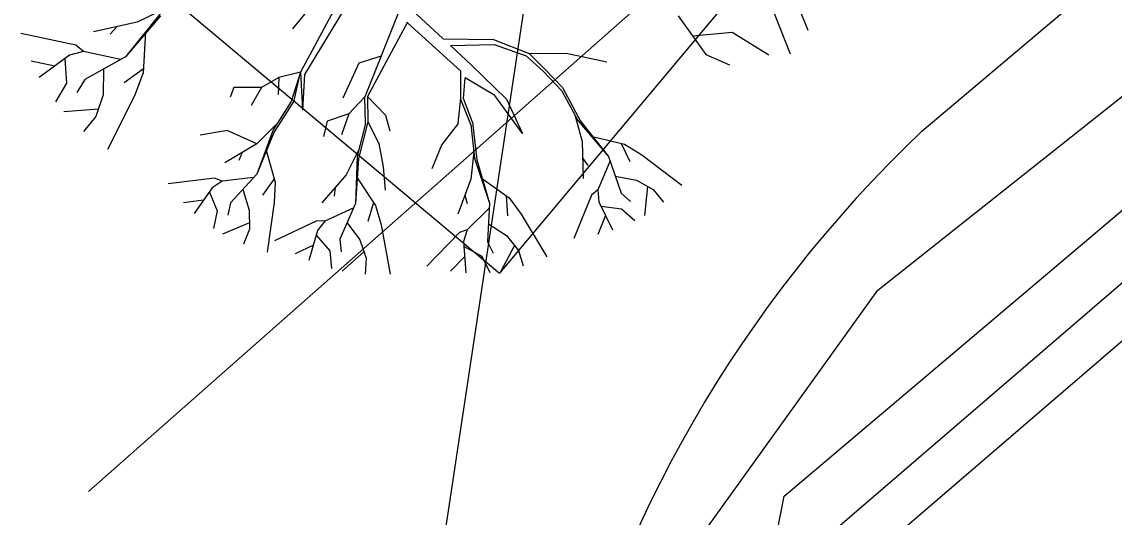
# Model space of a CAD drawing. Extents: x -438233 to -437334, y -1133133 to -1132623.
# Drawn here: x -438087.09 to -438079.61, y -1133022.09 to -1133018.7 of the extents above; entities that cross this region are included whole.
import ezdxf

# ---------------------------------------------------------------- set-up
doc = ezdxf.new("R2010")
doc.units = 0
for name, color, linetype in [('Vrstva 1', 7, 'Continuous'), ('Vrstva 11', 7, 'Continuous'), ('Vrstva 40', 7, 'Continuous'), ('Vrstva 53', 7, 'Continuous'), ('Vrstva 55', 7, 'Continuous'), ('Vrstva 7', 7, 'Continuous')]:
    doc.layers.add(name, color=color, linetype=linetype)

msp = doc.modelspace()

# ---------------------------------------------------------------- linework, layer by layer
at = {"layer": 'Vrstva 1'}
for p, q in [((-438096.846, -1133009.51), (-438083.8202, -1133020.4226)), ((-438080.281, -1133016.198), (-438083.8202, -1133020.4226)), ((-438086.0982, -1133018.6065), (-438086.3017, -1133018.7058)), ((-438085.1343, -1133018.6258), (-438085.2391, -1133018.7504)), ((-438084.9405, -1133018.5963), (-438085.1825, -1133019.0466)), ((-438084.8839, -1133018.6149), (-438085.1554, -1133019.0641)), ((-438084.5076, -1133018.6264), (-438084.7424, -1133019.2152)), ((-438084.4468, -1133018.5969), (-438084.206, -1133018.819)), ((-438081.9711, -1133018.5637), (-438081.829, -1133018.9226)), ((-438081.7712, -1133018.6065), (-438081.7098, -1133018.76)), ((-438086.3017, -1133018.7058), (-438086.6003, -1133018.7703)), ((-438086.1386, -1133018.639), (-438086.3824, -1133018.9418)), ((-438086.141, -1133018.6619), (-438086.3824, -1133018.9418)), ((-438084.4498, -1133018.7058), (-438084.7249, -1133019.2146)), ((-438082.5979, -1133018.6613), (-438082.4064, -1133018.9262)), ((-438086.4384, -1133018.7347), (-438086.4866, -1133018.7871)), ((-438086.2457, -1133018.7709), (-438086.2614, -1133019.0526)), ((-438084.4504, -1133018.7082), (-438084.0855, -1133019.0406)), ((-438082.4997, -1133018.7973), (-438082.2264, -1133018.7727)), ((-438082.2264, -1133018.7727), (-438081.9765, -1133018.9274)), ((-438086.7208, -1133018.8624), (-438087.0976, -1133018.7829)), ((-438084.206, -1133018.819), (-438083.8622, -1133018.8238)), ((-438083.8622, -1133018.8238), (-438083.6183, -1133018.9202)), ((-438086.7653, -1133018.9316), (-438086.9724, -1133019.0839)), ((-438086.6696, -1133018.9045), (-438086.7653, -1133018.9316)), ((-438086.6696, -1133018.9045), (-438086.7208, -1133018.8624)), ((-438086.4161, -1133018.9599), (-438086.6696, -1133018.9045)), ((-438084.156, -1133018.8654), (-438083.858, -1133018.8582)), ((-438084.156, -1133018.8654), (-438084.0115, -1133018.9984)), ((-438083.858, -1133018.8582), (-438083.637, -1133018.9352)), ((-438083.6183, -1133018.9202), (-438083.3631, -1133018.9172)), ((-438083.6183, -1133018.9202), (-438083.5082, -1133019.0285)), ((-438083.3631, -1133018.9172), (-438083.0861, -1133018.9762)), ((-438082.4064, -1133018.9262), (-438082.2444, -1133018.9972)), ((-438086.8659, -1133019.0051), (-438087.0284, -1133018.9725)), ((-438086.7966, -1133018.9569), (-438086.7864, -1133019.1231)), ((-438086.3824, -1133018.9418), (-438086.6612, -1133019.0972)), ((-438084.7839, -1133018.9858), (-438084.8923, -1133019.226)), ((-438084.6316, -1133018.9364), (-438084.7839, -1133018.9858)), ((-438084.0115, -1133018.9984), (-438083.7731, -1133019.2326)), ((-438083.637, -1133018.9352), (-438083.5208, -1133019.0406)), ((-438086.5323, -1133019.0249), (-438086.5347, -1133019.2013)), ((-438086.259, -1133019.0243), (-438086.392, -1133019.1201)), ((-438086.2614, -1133019.0526), (-438086.3204, -1133019.2092)), ((-438085.1825, -1133019.0466), (-438085.3318, -1133019.0845)), ((-438085.1825, -1133019.0466), (-438085.2469, -1133019.2471)), ((-438085.2264, -1133019.2411), (-438085.1825, -1133019.0466)), ((-438085.1825, -1133019.0466), (-438085.1686, -1133019.3067)), ((-438085.1554, -1133019.0641), (-438085.1686, -1133019.3067)), ((-438084.0849, -1133019.226), (-438084.0855, -1133019.0406)), ((-438083.3932, -1133019.1742), (-438083.5208, -1133019.0406)), ((-438083.5082, -1133019.0285), (-438083.389, -1133019.1532)), ((-438086.7864, -1133019.1231), (-438086.8622, -1133019.2495)), ((-438086.6612, -1133019.0972), (-438086.7153, -1133019.1863)), ((-438085.6401, -1133019.152), (-438085.6647, -1133019.2188)), ((-438085.451, -1133019.1514), (-438085.6401, -1133019.152)), ((-438085.451, -1133019.1514), (-438085.5221, -1133019.276)), ((-438085.3318, -1133019.0845), (-438085.451, -1133019.1514)), ((-438085.3318, -1133019.0845), (-438085.336, -1133019.1995)), ((-438084.0681, -1133019.2284), (-438084.056, -1133019.0851)), ((-438083.8532, -1133019.2061), (-438084.056, -1133019.0851)), ((-438083.389, -1133019.1532), (-438083.2661, -1133019.3825)), ((-438086.5347, -1133019.2013), (-438086.5841, -1133019.3518)), ((-438086.3204, -1133019.2092), (-438086.5052, -1133019.5758)), ((-438084.7424, -1133019.2152), (-438084.8526, -1133019.3326)), ((-438084.7388, -1133019.3994), (-438084.7424, -1133019.2152)), ((-438084.7249, -1133019.2146), (-438084.6009, -1133019.341)), ((-438084.7249, -1133019.2146), (-438084.7213, -1133019.3868)), ((-438084.1024, -1133019.3982), (-438084.0849, -1133019.226)), ((-438084.0043, -1133019.3886), (-438084.0681, -1133019.2284)), ((-438083.6623, -1133019.4662), (-438083.8532, -1133019.2061)), ((-438083.3932, -1133019.1742), (-438083.2842, -1133019.3777)), ((-438086.5672, -1133019.3007), (-438086.805, -1133019.3181)), ((-438085.2469, -1133019.2471), (-438085.3715, -1133019.4416)), ((-438085.2264, -1133019.2411), (-438085.3667, -1133019.4596)), ((-438084.0157, -1133019.406), (-438084.0843, -1133019.235)), ((-438083.7731, -1133019.2326), (-438083.6623, -1133019.4662)), ((-438086.5841, -1133019.3518), (-438086.6702, -1133019.453)), ((-438084.8526, -1133019.3326), (-438085.0013, -1133019.3832)), ((-438084.8526, -1133019.3326), (-438084.9025, -1133019.4753)), ((-438084.6009, -1133019.341), (-438084.572, -1133019.4488)), ((-438083.3047, -1133019.3392), (-438083.2541, -1133019.5216)), ((-438083.2842, -1133019.3777), (-438083.0729, -1133019.624)), ((-438085.6858, -1133019.4458), (-438085.87, -1133019.4783)), ((-438085.4823, -1133019.5379), (-438085.6858, -1133019.4458)), ((-438085.3715, -1133019.4416), (-438085.4829, -1133019.7462)), ((-438085.3481, -1133019.4042), (-438085.4823, -1133019.5379)), ((-438085.0013, -1133019.3832), (-438085.0254, -1133019.4879)), ((-438084.7388, -1133019.3994), (-438084.796, -1133019.6228)), ((-438084.7213, -1133019.3868), (-438084.7857, -1133019.639)), ((-438084.7213, -1133019.3868), (-438084.6461, -1133019.5361)), ((-438084.1024, -1133019.3982), (-438084.2144, -1133019.5415)), ((-438084.0157, -1133019.406), (-438083.9916, -1133019.636)), ((-438084.0043, -1133019.3886), (-438083.9766, -1133019.6481)), ((-438083.2661, -1133019.3825), (-438083.0729, -1133019.624)), ((-438080.927, -1133019.451), (-438080.927, -1133019.451)), ((-438085.3667, -1133019.4596), (-438085.4829, -1133019.7462)), ((-438083.2541, -1133019.5216), (-438083.2469, -1133019.7763)), ((-438083.1921, -1133019.4855), (-438082.9633, -1133019.5409)), ((-438085.4823, -1133019.5379), (-438085.7009, -1133019.6679)), ((-438085.5823, -1133019.5969), (-438085.6063, -1133019.6511)), ((-438085.4203, -1133019.5746), (-438085.3577, -1133019.8004)), ((-438084.7851, -1133019.5812), (-438084.8706, -1133019.7498)), ((-438084.6461, -1133019.5361), (-438084.616, -1133019.6962)), ((-438084.2144, -1133019.5415), (-438084.2848, -1133019.7089)), ((-438083.9964, -1133019.5927), (-438084.0175, -1133019.7805)), ((-438082.9868, -1133019.5349), (-438082.9278, -1133019.6589)), ((-438082.9633, -1133019.5409), (-438082.8447, -1133019.6131)), ((-438084.796, -1133019.6228), (-438084.8062, -1133019.9473)), ((-438084.7857, -1133019.639), (-438084.8062, -1133019.9473)), ((-438083.9916, -1133019.636), (-438083.8881, -1133019.9437)), ((-438083.9766, -1133019.6481), (-438083.8881, -1133019.9437)), ((-438083.2505, -1133019.6378), (-438083.215, -1133019.6854)), ((-438083.0626, -1133019.6541), (-438083.1475, -1133019.8534)), ((-438083.0729, -1133019.624), (-438082.988, -1133019.8756)), ((-438082.8447, -1133019.6131), (-438082.5726, -1133019.8202)), ((-438085.4829, -1133019.7462), (-438085.6617, -1133019.9425)), ((-438084.8706, -1133019.7498), (-438085.0374, -1133019.9419)), ((-438084.616, -1133019.6962), (-438084.6033, -1133019.8558)), ((-438085.7713, -1133019.7727), (-438086.0898, -1133019.8112)), ((-438085.7195, -1133019.7926), (-438085.7882, -1133019.8389)), ((-438085.7195, -1133019.7926), (-438085.7713, -1133019.7727)), ((-438085.5046, -1133019.7691), (-438085.7195, -1133019.7926)), ((-438085.3637, -1133019.7781), (-438085.4432, -1133019.8889)), ((-438085.3577, -1133019.8004), (-438085.3625, -1133019.9401)), ((-438084.8002, -1133019.7649), (-438084.6695, -1133019.9599)), ((-438084.0175, -1133019.7805), (-438084.106, -1133020.0189)), ((-438083.9465, -1133019.7703), (-438083.755, -1133019.9075)), ((-438083.0277, -1133019.7588), (-438082.8832, -1133019.7877)), ((-438082.8832, -1133019.7877), (-438082.7682, -1133019.851)), ((-438085.7882, -1133019.8389), (-438085.9104, -1133020.0153)), ((-438085.8062, -1133019.8678), (-438085.7532, -1133019.9966)), ((-438085.5787, -1133019.851), (-438085.5341, -1133019.9912)), ((-438084.9465, -1133019.8377), (-438084.9519, -1133019.8967)), ((-438084.0579, -1133019.8895), (-438084.0422, -1133019.9467)), ((-438083.7749, -1133019.8937), (-438083.7665, -1133020.0298)), ((-438083.1897, -1133019.8883), (-438083.3113, -1133020.1857)), ((-438083.1475, -1133019.8534), (-438083.1897, -1133019.8883)), ((-438083.1475, -1133019.8534), (-438083.1403, -1133019.9352)), ((-438082.988, -1133019.8756), (-438082.9236, -1133019.9334)), ((-438082.8068, -1133019.8299), (-438082.8284, -1133020.028)), ((-438082.7682, -1133019.851), (-438082.6978, -1133019.937)), ((-438085.8478, -1133019.9244), (-438085.985, -1133019.9413)), ((-438085.6617, -1133019.9425), (-438085.6804, -1133020.0274)), ((-438085.3625, -1133019.9401), (-438085.4107, -1133020.279)), ((-438084.8189, -1133019.9762), (-438085.0157, -1133020.0665)), ((-438084.8062, -1133019.9473), (-438084.9134, -1133020.1905)), ((-438084.6828, -1133019.9401), (-438084.7225, -1133020.0707)), ((-438084.6695, -1133019.9599), (-438084.6304, -1133020.093)), ((-438083.8893, -1133019.975), (-438084.0422, -1133020.1279)), ((-438083.8881, -1133019.9437), (-438083.9031, -1133020.208)), ((-438083.755, -1133019.9075), (-438083.6719, -1133020.0189)), ((-438083.1403, -1133019.9352), (-438083.0464, -1133020.1279)), ((-438083.1235, -1133019.9653), (-438082.985, -1133019.9822)), ((-438085.7532, -1133019.9966), (-438085.7797, -1133020.1165)), ((-438085.5341, -1133019.9912), (-438085.5329, -1133020.1231)), ((-438083.6719, -1133020.0189), (-438083.4967, -1133020.3127)), ((-438083.094, -1133020.0292), (-438083.1463, -1133020.158)), ((-438082.985, -1133019.9822), (-438082.8935, -1133020.0629)), ((-438085.5329, -1133020.0779), (-438085.7165, -1133020.1562)), ((-438085.5329, -1133020.1231), (-438085.5744, -1133020.2254)), ((-438085.0705, -1133020.0641), (-438085.3619, -1133020.2013)), ((-438085.0157, -1133020.0665), (-438085.0705, -1133020.0641)), ((-438085.0157, -1133020.0665), (-438085.0657, -1133020.1321)), ((-438084.8634, -1133020.0779), (-438084.7767, -1133020.1959)), ((-438084.6304, -1133020.093), (-438084.569, -1133020.4301)), ((-438084.0422, -1133020.1279), (-438084.0952, -1133020.1454)), ((-438084.0422, -1133020.1279), (-438084.0669, -1133020.2068)), ((-438083.8959, -1133020.0852), (-438083.7731, -1133020.1664)), ((-438085.0657, -1133020.1321), (-438085.1265, -1133020.3374)), ((-438085.0735, -1133020.1646), (-438084.9832, -1133020.2712)), ((-438084.9134, -1133020.1905), (-438084.9043, -1133020.2772)), ((-438084.7767, -1133020.1959), (-438084.7346, -1133020.3206)), ((-438084.0952, -1133020.1454), (-438084.3191, -1133020.3747)), ((-438083.7731, -1133020.1664), (-438083.69, -1133020.2682)), ((-438085.0952, -1133020.2321), (-438085.2204, -1133020.2917)), ((-438084.9832, -1133020.2712), (-438084.9706, -1133020.3922)), ((-438084.749, -1133020.2784), (-438084.8977, -1133020.4097)), ((-438084.0669, -1133020.2068), (-438084.0518, -1133020.4205)), ((-438084.0627, -1133020.2405), (-438083.9404, -1133020.3079)), ((-438083.9031, -1133020.208), (-438083.8646, -1133020.2862)), ((-438083.7183, -1133020.2339), (-438083.8122, -1133020.4091)), ((-438083.69, -1133020.2682), (-438083.6575, -1133020.3741)), ((-438084.7346, -1133020.3206), (-438084.7406, -1133020.4313)), ((-438084.0591, -1133020.3115), (-438084.1554, -1133020.4109)), ((-438083.9404, -1133020.3079), (-438083.8857, -1133020.4181))]:
    msp.add_line(p, q, dxfattribs=at)
at = {"layer": 'Vrstva 11'}
msp.add_lwpolyline([(-438080.927, -1133019.451), (-438077.139, -1133016.254), (-438069.364, -1133009.292), (-438057.759, -1132998.987), (-438043.045, -1132985.96), (-438027.231, -1132972.034), (-438013.435, -1132960.019)], dxfattribs=at)
msp.add_arc((-438074.8503, -1133025.8489), 8.8238, 133.52505, 198.92717, dxfattribs=at)
at = {"layer": 'Vrstva 40'}
msp.add_line((-438086.3458, -1133036.4844), (-438082.5163, -1133011.0887), dxfattribs=at)
at = {"layer": 'Vrstva 53'}
for points in [[(-438082.34, -1133022.27), (-438082.4, -1133022.17), (-438081.23, -1133020.54), (-438076.87, -1133017.08), (-438069.83, -1133010.55), (-438064.49, -1133005.53), (-438059.58, -1133001.78), (-438053.45, -1132996.74), (-438044, -1132988.47), (-438035.57, -1132981.06), (-438029.47, -1132975.65), (-438020.01, -1132967.31), (-438013.46, -1132961.68), (-438012.29, -1132959.83), (-438009.79, -1132957.66), (-438009.76, -1132957.6), (-438007.47, -1132956.33), (-438007.65, -1132955.49), (-438008.56, -1132952.65)], [(-438080.2279, -1133025.0897), (-438082.04, -1133022.81), (-438081.87, -1133021.95), (-438073.76, -1133015.09), (-438028.25, -1132974.2), (-438011.87, -1132960.69), (-438014.77, -1132957.4)]]:
    msp.add_lwpolyline(points, dxfattribs=at)
at = {"layer": 'Vrstva 55'}
msp.add_lwpolyline([(-437979.8206, -1132940.7597), (-437988.363, -1132937.437), (-438041.643, -1132982.184), (-438086.6359, -1133021.9185)], dxfattribs=at)
at = {"layer": 'Vrstva 7'}
for points in [[(-438076.048, -1133017.473), (-438081.667, -1133022.306), (-438080.2019, -1133023.9892)], [(-438080.4352, -1133023.2649), (-438081.243, -1133022.337), (-438075.852, -1133017.7)]]:
    msp.add_lwpolyline(points, dxfattribs=at)

doc.saveas('drawing.dxf')
